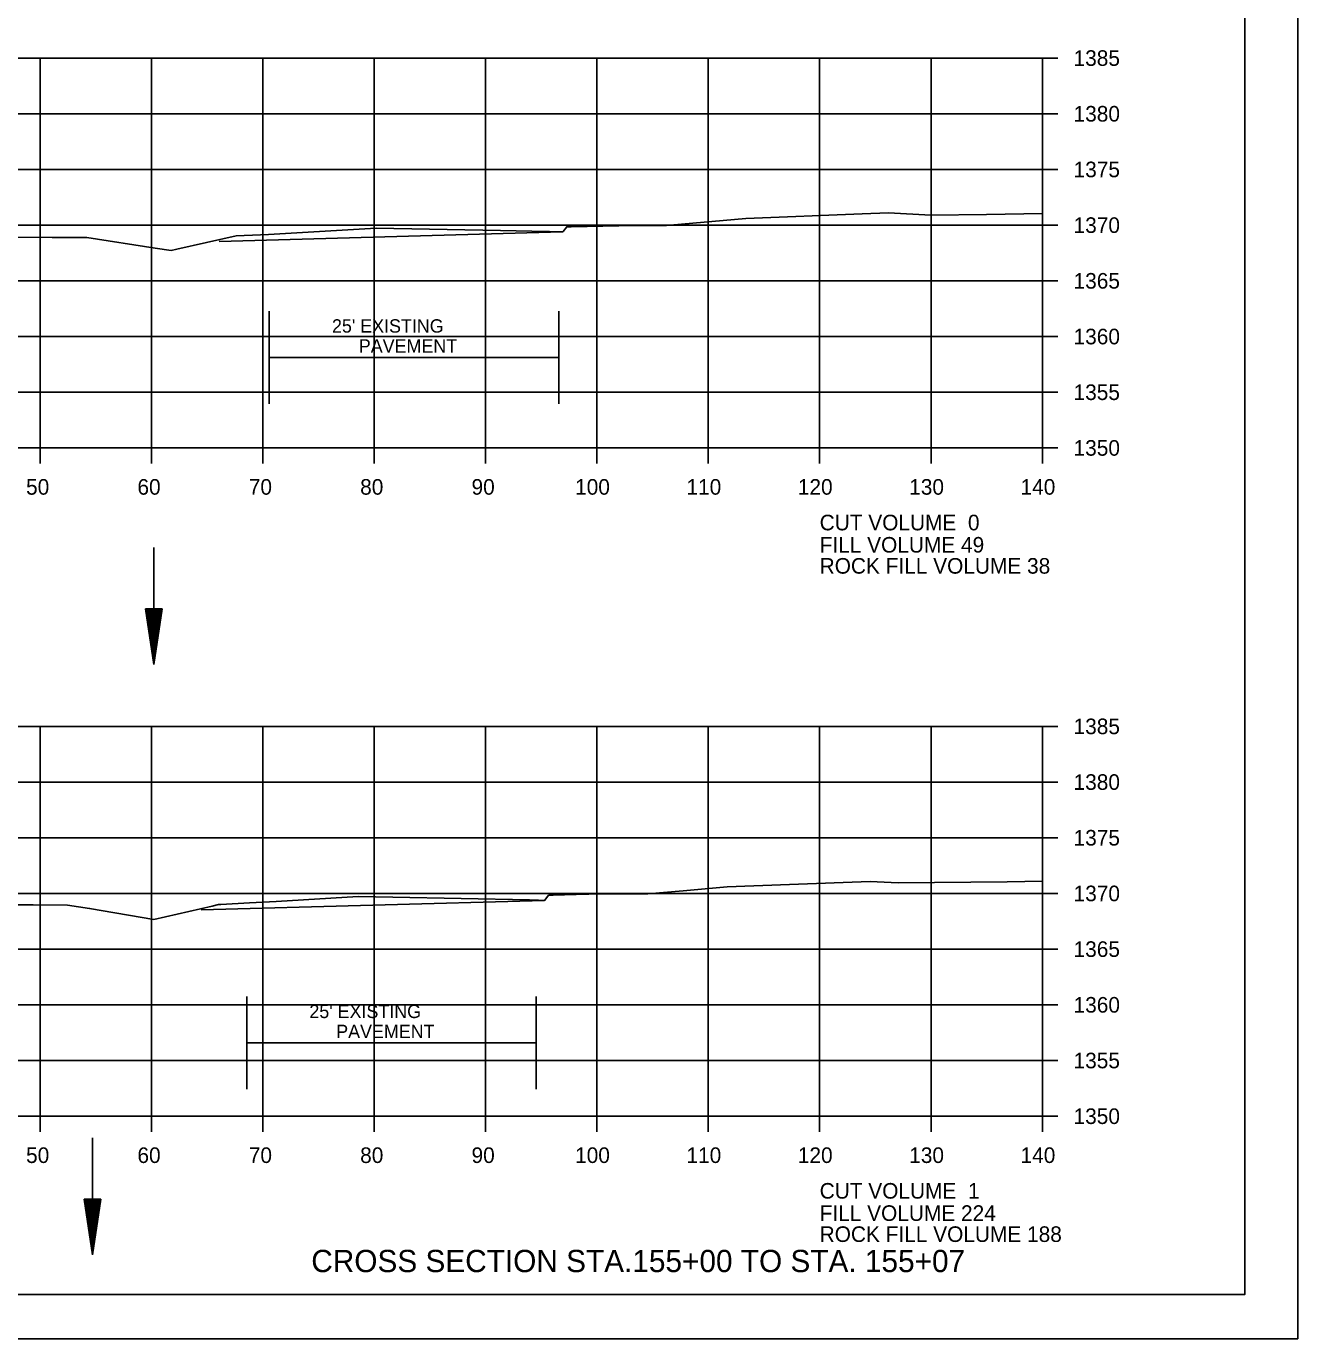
# Model space of a CAD drawing. Extents: x 1374311 to 1383814, y 384102 to 406278.
# Drawn here: x 1381677.4 to 1381791.6, y 392858.1 to 392976 of the extents above; entities that cross this region are included whole.
import ezdxf

# ---------------------------------------------------------------- set-up
doc = ezdxf.new("R2010")
doc.units = 0
for name, color, linetype in [('R_Axis', 7, 'Continuous'), ('R_Axis Annot', 7, 'Continuous'), ('R_Border', 7, 'Continuous'), ('R_Draft', 7, 'Continuous'), ('R_Exist Surface', 7, 'Continuous'), ('R_Grid', 7, 'Continuous'), ('R_No Plot', 7, 'Continuous'), ('R_Water', 7, 'Continuous')]:
    doc.layers.add(name, color=color, linetype=linetype)

msp = doc.modelspace()

# ---------------------------------------------------------------- linework, layer by layer
at = {"layer": 'R_Axis'}
for p, q in [((1381768.66, 392938.1), (1381768.66, 392973.1)), ((1381770.06, 392973.1), (1381768.66, 392973.1)), ((1381770.06, 392968.1), (1381768.66, 392968.1)), ((1381770.06, 392963.1), (1381768.66, 392963.1)), ((1381770.06, 392958.1), (1381768.66, 392958.1)), ((1381770.06, 392953.1), (1381768.66, 392953.1)), ((1381770.06, 392948.1), (1381768.66, 392948.1)), ((1381770.06, 392943.1), (1381768.66, 392943.1)), ((1381488.66, 392938.1), (1381768.66, 392938.1)), ((1381678.66, 392936.7), (1381678.66, 392938.1)), ((1381688.66, 392936.7), (1381688.66, 392938.1)), ((1381698.66, 392936.7), (1381698.66, 392938.1)), ((1381708.66, 392936.7), (1381708.66, 392938.1)), ((1381718.66, 392936.7), (1381718.66, 392938.1)), ((1381728.66, 392936.7), (1381728.66, 392938.1)), ((1381738.66, 392936.7), (1381738.66, 392938.1)), ((1381748.66, 392936.7), (1381748.66, 392938.1)), ((1381758.66, 392936.7), (1381758.66, 392938.1)), ((1381768.66, 392936.7), (1381768.66, 392938.1)), ((1381770.06, 392938.1), (1381768.66, 392938.1)), ((1381768.66, 392878.1), (1381768.66, 392913.1)), ((1381770.06, 392913.1), (1381768.66, 392913.1)), ((1381770.06, 392908.1), (1381768.66, 392908.1)), ((1381770.06, 392903.1), (1381768.66, 392903.1)), ((1381770.06, 392898.1), (1381768.66, 392898.1)), ((1381770.06, 392893.1), (1381768.66, 392893.1)), ((1381770.06, 392888.1), (1381768.66, 392888.1)), ((1381770.06, 392883.1), (1381768.66, 392883.1)), ((1381488.66, 392878.1), (1381768.66, 392878.1)), ((1381678.66, 392876.7), (1381678.66, 392878.1)), ((1381688.66, 392876.7), (1381688.66, 392878.1)), ((1381698.66, 392876.7), (1381698.66, 392878.1)), ((1381708.66, 392876.7), (1381708.66, 392878.1)), ((1381718.66, 392876.7), (1381718.66, 392878.1)), ((1381728.66, 392876.7), (1381728.66, 392878.1)), ((1381738.66, 392876.7), (1381738.66, 392878.1)), ((1381748.66, 392876.7), (1381748.66, 392878.1)), ((1381758.66, 392876.7), (1381758.66, 392878.1)), ((1381768.66, 392876.7), (1381768.66, 392878.1)), ((1381770.06, 392878.1), (1381768.66, 392878.1))]:
    msp.add_line(p, q, dxfattribs=at)
at = {"layer": 'R_Border'}
for q in [(1381786.84, 393067.56), (1381470.66, 392862.1)]:
    msp.add_line((1381786.84, 392862.1), q, dxfattribs=at)
at = {"layer": 'R_Draft'}
for p, q in [((1381688.11, 392923.66), (1381688.86, 392918.66)), ((1381689.61, 392923.66), (1381688.11, 392923.66)), ((1381688.23, 392923.66), (1381688.86, 392919.49)), ((1381688.36, 392923.66), (1381688.86, 392920.35)), ((1381688.48, 392923.66), (1381688.86, 392921.19)), ((1381688.61, 392923.66), (1381688.86, 392922.03)), ((1381688.74, 392923.66), (1381688.86, 392922.87)), ((1381689.61, 392923.66), (1381688.86, 392918.66)), ((1381689.1, 392923.66), (1381688.86, 392922.03)), ((1381689.35, 392923.66), (1381688.86, 392920.35)), ((1381689.48, 392923.66), (1381688.86, 392919.49)), ((1381689.23, 392923.66), (1381688.86, 392921.19)), ((1381688.97, 392923.66), (1381688.86, 392922.87)), ((1381682.61, 392870.66), (1381683.36, 392865.66)), ((1381684.11, 392870.66), (1381682.61, 392870.66)), ((1381682.73, 392870.66), (1381683.36, 392866.49)), ((1381682.86, 392870.66), (1381683.36, 392867.35)), ((1381682.99, 392870.66), (1381683.36, 392868.18)), ((1381683.11, 392870.66), (1381683.36, 392869.03)), ((1381683.24, 392870.66), (1381683.36, 392869.87)), ((1381684.11, 392870.66), (1381683.36, 392865.66)), ((1381683.6, 392870.66), (1381683.36, 392869.03)), ((1381683.86, 392870.66), (1381683.36, 392867.35)), ((1381683.98, 392870.66), (1381683.36, 392866.49)), ((1381683.73, 392870.66), (1381683.36, 392868.18)), ((1381683.48, 392870.66), (1381683.36, 392869.87))]:
    msp.add_line(p, q, dxfattribs=at)
at = {"layer": 'R_Exist Surface'}
for points in [[(1381676.19, 392957.02), (1381679.75, 392957), (1381682.87, 392956.99), (1381688.98, 392956.03), (1381690.42, 392955.81), (1381690.94, 392955.93), (1381696.26, 392957.13), (1381698.44, 392957.24), (1381699.16, 392957.27), (1381705.79, 392957.66), (1381708.85, 392957.84), (1381719.99, 392957.62), (1381724.21, 392957.54), (1381724.39, 392957.54), (1381725.58, 392957.49), (1381725.62, 392957.54), (1381725.95, 392957.96), (1381725.99, 392957.96), (1381726.36, 392957.96), (1381730.64, 392958.05), (1381730.78, 392958.06), (1381730.89, 392958.06), (1381732.89, 392958.06), (1381734.79, 392958.06), (1381734.9, 392958.06), (1381735.25, 392958.09), (1381742.04, 392958.69), (1381752.48, 392959.12), (1381754.83, 392959.2), (1381758.65, 392959), (1381763.63, 392959.05), (1381768.66, 392959.14)], [(1381674.4, 392897.07), (1381678.03, 392897.07), (1381681.11, 392897.06), (1381683.1, 392896.75), (1381688.88, 392895.77), (1381694.12, 392896.97), (1381694.69, 392897.11), (1381694.9, 392897.12), (1381697.47, 392897.25), (1381699.86, 392897.39), (1381707.23, 392897.82), (1381710.33, 392897.77), (1381722.59, 392897.54), (1381723.4, 392897.51), (1381723.96, 392897.48), (1381724.17, 392897.75), (1381724.32, 392897.95), (1381724.56, 392897.95), (1381724.74, 392897.95), (1381726.79, 392897.99), (1381729.1, 392898.06), (1381731.05, 392898.06), (1381733.23, 392898.06), (1381736.41, 392898.34), (1381740.34, 392898.68), (1381745.95, 392898.91), (1381753.18, 392899.18), (1381755.71, 392899.05), (1381765.51, 392899.15), (1381768.66, 392899.2)]]:
    msp.add_lwpolyline(points, dxfattribs=at)
at = {"layer": 'R_Grid'}
for p, q in [((1381488.66, 392973.1), (1381768.66, 392973.1)), ((1381678.66, 392938.1), (1381678.66, 392973.1)), ((1381688.66, 392938.1), (1381688.66, 392973.1)), ((1381698.66, 392938.1), (1381698.66, 392973.1)), ((1381708.66, 392938.1), (1381708.66, 392973.1)), ((1381718.66, 392938.1), (1381718.66, 392973.1)), ((1381728.66, 392938.1), (1381728.66, 392973.1)), ((1381738.66, 392938.1), (1381738.66, 392973.1)), ((1381748.66, 392938.1), (1381748.66, 392973.1)), ((1381758.66, 392938.1), (1381758.66, 392973.1)), ((1381768.66, 392938.1), (1381768.66, 392973.1)), ((1381488.66, 392968.1), (1381768.66, 392968.1)), ((1381488.66, 392963.1), (1381768.66, 392963.1)), ((1381488.66, 392958.1), (1381768.66, 392958.1)), ((1381488.66, 392953.1), (1381768.66, 392953.1)), ((1381488.66, 392948.1), (1381768.66, 392948.1)), ((1381488.66, 392943.1), (1381768.66, 392943.1)), ((1381488.66, 392938.1), (1381768.66, 392938.1)), ((1381488.66, 392913.1), (1381768.66, 392913.1)), ((1381678.66, 392878.1), (1381678.66, 392913.1)), ((1381688.66, 392878.1), (1381688.66, 392913.1)), ((1381698.66, 392878.1), (1381698.66, 392913.1)), ((1381708.66, 392878.1), (1381708.66, 392913.1)), ((1381718.66, 392878.1), (1381718.66, 392913.1)), ((1381728.66, 392878.1), (1381728.66, 392913.1)), ((1381738.66, 392878.1), (1381738.66, 392913.1)), ((1381748.66, 392878.1), (1381748.66, 392913.1)), ((1381758.66, 392878.1), (1381758.66, 392913.1)), ((1381768.66, 392878.1), (1381768.66, 392913.1)), ((1381488.66, 392908.1), (1381768.66, 392908.1)), ((1381488.66, 392903.1), (1381768.66, 392903.1)), ((1381488.66, 392898.1), (1381768.66, 392898.1)), ((1381488.66, 392893.1), (1381768.66, 392893.1)), ((1381488.66, 392888.1), (1381768.66, 392888.1)), ((1381488.66, 392883.1), (1381768.66, 392883.1)), ((1381488.66, 392878.1), (1381768.66, 392878.1))]:
    msp.add_line(p, q, dxfattribs=at)
at = {"layer": 'R_No Plot'}
msp.add_line((1381458.26, 392858.12), (1381791.59, 392858.12), dxfattribs=at)
for points in [[(1381458.25, 393071.46), (1381791.59, 393071.46), (1381791.59, 392858.12), (1381458.25, 392858.12)], [(1381704.58, 393067.56), (1381704.58, 393057.68), (1381740.31, 393057.68), (1381740.31, 393054.76), (1381763.51, 393054.76), (1381763.51, 393031.55), (1381786.84, 393031.55), (1381786.84, 392862.1), (1381470.66, 392862.1), (1381470.66, 393067.56)]]:
    msp.add_lwpolyline(points, close=True, dxfattribs=at)
at = {"layer": 'R_Water'}
for p, q in [((1381694.73, 392956.62), (1381725.58, 392957.49)), ((1381699.24, 392942.07), (1381699.24, 392950.39)), ((1381725.24, 392942.07), (1381725.24, 392950.39)), ((1381699.24, 392946.23), (1381725.24, 392946.23)), ((1381688.86, 392929.17), (1381688.86, 392918.66)), ((1381693.11, 392896.62), (1381723.96, 392897.48)), ((1381697.21, 392880.53), (1381697.21, 392888.85)), ((1381723.21, 392880.53), (1381723.21, 392888.85)), ((1381697.21, 392884.69), (1381723.21, 392884.69)), ((1381683.36, 392876.16), (1381683.36, 392865.66))]:
    msp.add_line(p, q, dxfattribs=at)

# ---------------------------------------------------------------- texts
at = {"layer": 'R_Axis Annot'}
for s, p in [('1385', (1381771.46, 392972.4)), ('1380', (1381771.46, 392967.4)), ('1375', (1381771.46, 392962.4)), ('1370', (1381771.46, 392957.4)), ('1365', (1381771.46, 392952.4)), ('1360', (1381771.46, 392947.4)), ('1355', (1381771.46, 392942.4)), ('1350', (1381771.46, 392937.4)), ('50', (1381677.4, 392933.9)), ('60', (1381687.4, 392933.9)), ('70', (1381697.4, 392933.9)), ('80', (1381707.4, 392933.9)), ('90', (1381717.4, 392933.9)), ('100', (1381726.7, 392933.9)), ('110', (1381736.7, 392933.9)), ('120', (1381746.7, 392933.9)), ('130', (1381756.7, 392933.9)), ('140', (1381766.7, 392933.9)), ('CUT VOLUME  0', (1381748.66, 392930.7)), ('FILL VOLUME 49', (1381748.66, 392928.7)), ('ROCK FILL VOLUME 38', (1381748.66, 392926.81)), ('1385', (1381771.46, 392912.4)), ('1380', (1381771.46, 392907.4)), ('1375', (1381771.46, 392902.4)), ('1370', (1381771.46, 392897.4)), ('1365', (1381771.46, 392892.4)), ('1360', (1381771.46, 392887.4)), ('1355', (1381771.46, 392882.4)), ('1350', (1381771.46, 392877.4)), ('50', (1381677.4, 392873.9)), ('60', (1381687.4, 392873.9)), ('70', (1381697.4, 392873.9)), ('80', (1381707.4, 392873.9)), ('90', (1381717.4, 392873.9)), ('100', (1381726.7, 392873.9)), ('110', (1381736.7, 392873.9)), ('120', (1381746.7, 392873.9)), ('130', (1381756.7, 392873.9)), ('140', (1381766.7, 392873.9)), ('CUT VOLUME  1', (1381748.66, 392870.7)), ('FILL VOLUME 224', (1381748.66, 392868.7)), ('ROCK FILL VOLUME 188', (1381748.66, 392866.81))]:
    msp.add_text(s, height=1.4, dxfattribs=at).set_placement(p)
at = {"layer": 'R_Draft'}
msp.add_text('CROSS SECTION STA.155+00 TO STA. 155+07', height=2, dxfattribs=at).set_placement((1381703.01, 392864.1))
at = {"layer": 'R_Water'}
for s, p in [("25' EXISTING ", (1381704.87, 392948.45)), ('PAVEMENT', (1381707.28, 392946.65)), ("25' EXISTING ", (1381702.84, 392886.91)), ('PAVEMENT', (1381705.25, 392885.11))]:
    msp.add_text(s, height=1.2, dxfattribs=at).set_placement(p)

doc.saveas('drawing.dxf')
